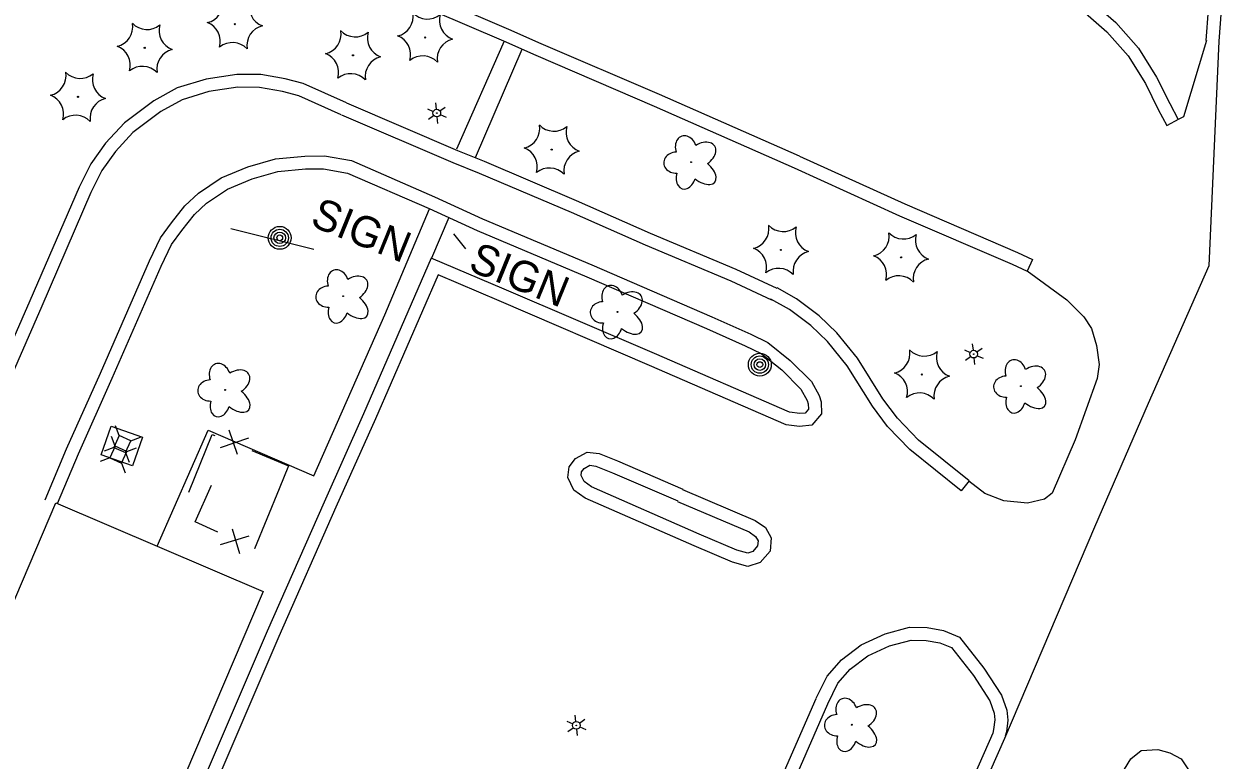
# Model space of a CAD drawing. Extents: x 588843 to 2552415, y 180129 to 269402.
# Drawn here: x 594716.2 to 594948.6, y 185430.3 to 185573.3 of the extents above; entities that cross this region are included whole.
import ezdxf

# ---------------------------------------------------------------- set-up
doc = ezdxf.new("R2010")
doc.units = 0
for name, color, linetype in [('E_AREA', 7, 'Continuous'), ('E_BLD', 7, 'Continuous'), ('E_DWY', 7, 'Continuous'), ('E_FEN_P', 7, 'Continuous'), ('E_LAND_Vegetation', 7, 'Continuous'), ('E_LTG', 7, 'Continuous'), ('E_MISCPROP', 7, 'Continuous'), ('E_PATH_Sidewalk', 7, 'Continuous'), ('E_RDWY', 7, 'Continuous'), ('E_RDWY_C_and_G', 7, 'Continuous'), ('E_SGN', 7, 'Continuous'), ('E_SGN_Text', 7, 'Continuous'), ('E_UTL_AG_Bold', 7, 'Continuous')]:
    doc.layers.add(name, color=color, linetype=linetype)

# ---------------------------------------------------------------- blocks, each defined once
blk = doc.blocks.new('LPOL_5')
at = {"layer": 'E_LTG'}
for p, q in [((-13.1, 0), (-4.9, 0)), ((-2.5, 4.3), (-6.6, 11.4)), ((2.5, 4.3), (6.6, 11.4)), ((4.9, 0), (13.1, 0)), ((-6.6, -11.4), (-2.5, -4.3)), ((6.6, -11.4), (2.5, -4.3))]:
    blk.add_line(p, q, dxfattribs=at)
for radius in [4.92, 4.92, 4.92, 0.41]:
    blk.add_circle((0, 0), radius, dxfattribs=at)
blk = doc.blocks.new('POLE_4')
at = {"layer": 'E_MISCPROP'}
for radius in [14.6, 11, 7.32, 3.66]:
    blk.add_circle((0, 0), radius, dxfattribs=at)
blk = doc.blocks.new('PED_4')
at = {"layer": 'E_UTL_AG_Bold'}
for p, q in [((-8.2, 8.2), (-17.5, 17.5)), ((8.2, 8.2), (17.5, 17.5)), ((-8.2, -8.2), (-17.5, -17.5)), ((8.2, -8.2), (17.5, -17.5))]:
    blk.add_line(p, q, dxfattribs=at)
blk.add_lwpolyline([(-8.2, -8.2), (8.2, -8.2), (8.2, 8.2), (-8.2, 8.2)], close=True, dxfattribs=at)
blk = doc.blocks.new('CTRE_5')
at = {"layer": 'E_LAND_Vegetation'}
blk.add_circle((0, 0), 0.733, dxfattribs=at)
for centre, start, end in [((-39.3, 29.4), 280.2067, 5.9716), ((5.9, 49), 220.2113, 305.9762), ((45.4, 19.3), 160.2113, 245.9762), ((-45.4, -19.3), 340.2113, 65.9762), ((39.5, -29.6), 100.2511, 185.9272), ((-5.9, -49), 40.2113, 125.9762)]:
    blk.add_arc(centre, 25.8, start, end, dxfattribs=at)
blk = doc.blocks.new('DTRE_5')
at = {"layer": 'E_LAND_Vegetation'}
blk.add_circle((-0.6, 0), 0.601, dxfattribs=at)
for centre, major_axis, ratio in [((-6.1, 17.5), (4.5, -16.3), 0.782863), ((13.3, 9), (-17.3, -9.6), 0.691916), ((-19.3, 0.5), (16.2, -0.4), 0.832022), ((-8.2, -17.2), (5.9, 15.9), 0.716896), ((11.6, -12.2), (-16.4, 15), 0.560249)]:
    blk.add_ellipse(centre, major_axis=major_axis, ratio=ratio, start_param=1.570796, end_param=4.712389, dxfattribs=at)
blk = doc.blocks.new('SIGN_4')
at = {"layer": 'E_SGN'}
blk.add_text('SIGN', height=39.37, dxfattribs=at).set_placement((-56.1, -19.7))

msp = doc.modelspace()

# ---------------------------------------------------------------- linework, layer by layer
at = {"layer": 'E_AREA'}
msp.add_lwpolyline([(594737.24, 185487.43), (594731.14, 185489.57), (594733.1, 185495.14), (594739.2, 185492.99)], close=True, dxfattribs=at)
at = {"layer": 'E_BLD'}
msp.add_lwpolyline([(594720.92, 185371.72), (594679.49, 185389.41), (594702.02, 185442.16), (594705.46, 185440.69), (594722.35, 185480.22), (594762.62, 185463.02), (594741.76, 185414.17), (594739.47, 185415.15)], close=True, dxfattribs=at)
at = {"layer": 'E_DWY'}
for points in [[(594758.54, 185613.9), (594761.35, 185607.26), (594764.85, 185600.52), (594769.06, 185594.5), (594773.4, 185589.27), (594777.78, 185585.25), (594780.27, 185583.21), (594782.7, 185581.69), (594788.84, 185578.81), (594809.25, 185570), (594815.51, 185567.18), (594838.49, 185557.33), (594865.68, 185545.35)], [(594760.84, 185614.87), (594763.61, 185608.32), (594766.99, 185601.82), (594771.05, 185596.02), (594775.22, 185590.99), (594779.42, 185587.14), (594781.73, 185585.24), (594783.9, 185583.89), (594789.86, 185581.09), (594810.26, 185572.28), (594816.52, 185569.47), (594839.49, 185559.62), (594866.69, 185547.64)], [(594912.45, 185584.55), (594919.68, 185580.38), (594923.81, 185577.29), (594928.16, 185573.54), (594932.56, 185568.56), (594936.07, 185562.94), (594938.61, 185557.8), (594940.24, 185554.73)], [(594911.2, 185582.39), (594918.3, 185578.29), (594922.25, 185575.34), (594926.4, 185571.75), (594930.55, 185567.06), (594933.88, 185561.73), (594936.38, 185556.66), (594938.03, 185553.56), (594940.41, 185554.81)], [(594945.73, 185570.08), (594941.28, 185555.23), (594940.24, 185554.73)], [(594778.76, 185557.92), (594770.35, 185561.7), (594766.89, 185562.59), (594762.12, 185563.46), (594757.51, 185563.47), (594751.53, 185562.57), (594745.92, 185560.87), (594741.39, 185558.35), (594735.65, 185554.07), (594732, 185550.1), (594729.15, 185546.1), (594726.85, 185541.54)], [(594777.73, 185555.64), (594769.52, 185559.34), (594766.35, 185560.15), (594761.89, 185560.96), (594757.69, 185560.97), (594752.08, 185560.13), (594746.9, 185558.55), (594742.75, 185556.25), (594737.33, 185552.21), (594733.95, 185548.52), (594731.3, 185544.8), (594729.08, 185540.41)], [(594778.76, 185557.92), (594800.36, 185548.68), (594805.5, 185546.59), (594823.4, 185539.01)], [(594777.78, 185555.62), (594799.4, 185546.37), (594804.54, 185544.28), (594822.42, 185536.71)], [(594720.26, 185480.85), (594724.42, 185490.74), (594731, 185505.46), (594740.51, 185527.25), (594742.66, 185531.73), (594744.83, 185534.66), (594747.39, 185537.93), (594750.05, 185540.39), (594754.47, 185543.36), (594759.61, 185545.53), (594764.99, 185547.07), (594770.69, 185547.61), (594774.52, 185547.64), (594779.72, 185546.72), (594795.86, 185539.7), (594805.16, 185535.4), (594826.41, 185526.46)], [(594866.72, 185547.62), (594887.16, 185538.3), (594909.04, 185528.86), (594911.97, 185527.51), (594910.92, 185525.24)], [(594722.65, 185480.09), (594726.72, 185489.74), (594733.28, 185504.45), (594742.78, 185526.21), (594744.81, 185530.44), (594746.82, 185533.14), (594749.24, 185536.24), (594751.61, 185538.43), (594755.66, 185541.16), (594760.44, 185543.17), (594765.45, 185544.6), (594770.82, 185545.11), (594774.31, 185545.14), (594778.99, 185544.31), (594794.83, 185537.42), (594804.15, 185533.12), (594825.44, 185524.16)], [(594865.68, 185545.35), (594886.15, 185536.01), (594908.02, 185526.58), (594910.92, 185525.24)], [(594726.85, 185541.54), (594717.32, 185519.48), (594703.73, 185488.45), (594689.69, 185456.24), (594675.43, 185423.6), (594663.05, 185395.04)], [(594729.14, 185540.55), (594719.61, 185518.48), (594706.02, 185487.45), (594691.98, 185455.24), (594677.73, 185422.6), (594665.34, 185394.04)], [(594823.4, 185539.01), (594837.76, 185532.65), (594854.38, 185525.64), (594862.33, 185521.93)], [(594822.39, 185536.73), (594836.76, 185530.36), (594853.37, 185523.35), (594861.27, 185519.66)], [(594838.58, 185509.24), (594809.4, 185521.78), (594795.25, 185527.78), (594782.09, 185497.55), (594774.42, 185480.39), (594763.35, 185455.3), (594745.71, 185414.07), (594738.5, 185397.81)], [(594826.43, 185526.45), (594849.69, 185516.41), (594857.27, 185513.01), (594860.61, 185511.38), (594864.93, 185507.93), (594869.03, 185503.85), (594870.53, 185501.13), (594870.94, 185499.87), (594870.97, 185497.54), (594869.1, 185495.31), (594866.74, 185495.06), (594864.13, 185495.41), (594837.58, 185506.94)], [(594910.96, 185525.33), (594918.66, 185519.66), (594921.95, 185516.41), (594923.39, 185514.09), (594924.36, 185510.81), (594924.91, 185507.14), (594924.54, 185504.43), (594920.23, 185492.52), (594915.76, 185482.16), (594914.31, 185480.97), (594910.99, 185480.21), (594906.39, 185480.63), (594902.69, 185482.09), (594899.6, 185484.44)], [(594837.59, 185506.94), (594808.42, 185519.48), (594796.55, 185524.51), (594784.38, 185496.54), (594776.7, 185479.38), (594765.64, 185454.31), (594748, 185413.07), (594740.78, 185396.79)], [(594825.44, 185524.16), (594848.68, 185514.13), (594856.21, 185510.74), (594859.27, 185509.25), (594863.27, 185506.06), (594867.01, 185502.33), (594868.23, 185500.14), (594868.44, 185499.46), (594868.46, 185498.43), (594867.83, 185497.69), (594866.78, 185497.58), (594864.81, 185497.84), (594838.58, 185509.24)], [(594899.67, 185484.51), (594889.85, 185492.44), (594885.74, 185496.69), (594882.93, 185500.46), (594878.01, 185508.32), (594874, 185513.26), (594870.55, 185516.6), (594866.17, 185519.9), (594862.38, 185522.01)], [(594899.67, 185484.51), (594898.1, 185482.57), (594888.16, 185490.59), (594883.84, 185495.07), (594880.87, 185499.05), (594875.98, 185506.87), (594872.15, 185511.57), (594868.93, 185514.7), (594864.81, 185517.8), (594861.16, 185519.83)], [(594846.28, 185471.89), (594825.12, 185481.16), (594822.94, 185482.71), (594821.75, 185485.15), (594822.04, 185487.23), (594823.24, 185488.85), (594825.51, 185490.11), (594827.84, 185489.85), (594831.39, 185488.38), (594844.08, 185482.9)], [(594847.28, 185474.18), (594826.36, 185483.35), (594824.91, 185484.38), (594824.33, 185485.57), (594824.42, 185486.25), (594824.93, 185486.93), (594826.02, 185487.54), (594827.21, 185487.4), (594830.41, 185486.08), (594843.09, 185480.61)], [(594844.04, 185482.81), (594858.13, 185476.8), (594860.11, 185475.45), (594861.24, 185473.42), (594861.03, 185470.85), (594859.11, 185468.63), (594856.71, 185467.86), (594853.75, 185468.71), (594846.3, 185471.88)], [(594843.06, 185480.51), (594856.93, 185474.6), (594858.21, 185473.72), (594858.68, 185472.87), (594858.6, 185471.87), (594857.68, 185470.8), (594856.67, 185470.47), (594854.59, 185471.07), (594847.28, 185474.18)], [(594869.99, 185442.33), (594872.07, 185446.59), (594874.85, 185449.76), (594878.72, 185452.7), (594883.34, 185454.83), (594888.1, 185456.07), (594891.54, 185456.03), (594894.69, 185455.48), (594897.79, 185454.18), (594902.53, 185448.15), (594905.95, 185442.88), (594906.99, 185439.95), (594907.16, 185438.04), (594906.89, 185435.8), (594906.68, 185434.91)], [(594872.24, 185441.23), (594874.17, 185445.19), (594876.56, 185447.92), (594880.02, 185450.55), (594884.18, 185452.46), (594888.41, 185453.56), (594891.31, 185453.54), (594893.99, 185453.07), (594896.23, 185452.13), (594900.49, 185446.69), (594903.69, 185441.76), (594904.53, 185439.42), (594904.65, 185438.08), (594904.42, 185436.24), (594904.24, 185435.49)], [(594816.81, 185321.07), (594831.96, 185355.77), (594842.97, 185380.92), (594858.86, 185416.81), (594869.94, 185442.23)], [(594819.1, 185320.07), (594834.25, 185354.77), (594845.26, 185379.92), (594861.15, 185415.81), (594872.24, 185441.23)]]:
    msp.add_lwpolyline(points, dxfattribs=at)
at = {"layer": 'E_FEN_P'}
for p, q in [((594755.94, 185494.44), (594757.58, 185489.73)), ((594754.31, 185490.98), (594759.82, 185492.85)), ((594759.85, 185473.75), (594754.28, 185472.09)), ((594758.09, 185470.36), (594756.63, 185475.13))]:
    msp.add_line(p, q, dxfattribs=at)
for points in [[(594748.18, 185482.35), (594752.71, 185493.54), (594753.19, 185493.35)], [(594760.4, 185490.39), (594767.55, 185487.45), (594765.7, 185482.97)], [(594753.79, 185474.57), (594749.39, 185476.58), (594752.54, 185483.66)], [(594765.7, 185482.97), (594760.89, 185471.34), (594760.89, 185471.34)]]:
    msp.add_lwpolyline(points, dxfattribs=at)
at = {"layer": 'E_PATH_Sidewalk'}
for points in [[(594809.41, 185569.93), (594800.13, 185548.96)], [(594803.81, 185547.36), (594812.89, 185568.36)], [(594742.02, 185471.82), (594751.93, 185494.36), (594772.46, 185485.47), (594786.23, 185516.75), (594794.9, 185537.39)], [(594798.66, 185535.65), (594795.3, 185527.76)]]:
    msp.add_lwpolyline(points, dxfattribs=at)
at = {"layer": 'E_RDWY'}
msp.add_lwpolyline([(594948.12, 185569.9), (594946.18, 185526.28), (594934.43, 185499.53), (594923.97, 185475.5), (594906.53, 185434.47)], dxfattribs=at)
at = {"layer": 'E_RDWY_C_and_G'}
for points in [[(594851.8, 185656.97), (594906.12, 185633.39), (594920.36, 185626.41), (594925.74, 185623.08), (594931.64, 185618.51), (594935.43, 185614.39), (594939.75, 185608.96), (594943.24, 185602.68), (594946.27, 185595.71), (594947.83, 185589.65), (594948.54, 185583.3), (594948.57, 185575.95), (594948.12, 185569.9)], [(594850.8, 185654.68), (594905.07, 185631.12), (594919.15, 185624.22), (594924.31, 185621.02), (594929.94, 185616.66), (594933.53, 185612.77), (594937.66, 185607.57), (594940.99, 185601.57), (594943.9, 185594.89), (594945.36, 185589.2), (594946.04, 185583.15), (594946.07, 185576.04), (594945.63, 185570.09)], [(594904.24, 185435.49), (594891.87, 185407.49), (594874.27, 185367.23), (594853.99, 185320.39), (594840.51, 185289.73), (594830.09, 185266.92), (594827.25, 185262.22), (594822.86, 185257.29), (594816.33, 185251.7)], [(594906.53, 185434.47), (594894.16, 185406.48), (594876.57, 185366.23), (594856.28, 185319.39), (594842.8, 185288.71), (594832.3, 185265.75), (594829.27, 185260.73), (594824.61, 185255.5), (594817.95, 185249.8)], [(594918.1, 185383.98), (594929.04, 185425.84), (594929.81, 185428.53), (594931.07, 185430.55), (594933.06, 185432.16), (594936.27, 185432.36), (594938.64, 185431.68), (594940.81, 185430.53), (594942.28, 185428.37), (594937.51, 185409.99), (594933.11, 185392.23)]]:
    msp.add_lwpolyline(points, dxfattribs=at)
at = {"layer": 'E_SGN'}
for p, q in [((594756.31, 185533.51), (594772.47, 185529.5)), ((594799.54, 185532.5), (594801.88, 185529.58))]:
    msp.add_line(p, q, dxfattribs=at)

# ---------------------------------------------------------------- block references
at = {"layer": 'E_LAND_Vegetation', "xscale": 0.15240030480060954, "yscale": 0.15240030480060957, "rotation": 3.4338469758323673}
for name, p in [('CTRE_5', (594757.1, 185573.24)), ('CTRE_5', (594794.04, 185570.65)), ('CTRE_5', (594739.6, 185568.62)), ('CTRE_5', (594780.04, 185567.19)), ('CTRE_5', (594726.64, 185559.12)), ('CTRE_5', (594818.62, 185548.87)), ('DTRE_5', (594845.78, 185546.43)), ('CTRE_5', (594863.12, 185529.38)), ('CTRE_5', (594886.45, 185527.93)), ('DTRE_5', (594778.22, 185520.4)), ('DTRE_5', (594831.51, 185517.34)), ('CTRE_5', (594890.49, 185505.17)), ('DTRE_5', (594909.81, 185502.92)), ('DTRE_5', (594755.3, 185502.18)), ('DTRE_5', (594876.96, 185437.16))]:
    msp.add_blockref(name, p, dxfattribs=at)
at = {"layer": 'E_LTG', "xscale": 0.1524003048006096, "yscale": 0.1524003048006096, "rotation": -23.954644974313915}
for p in [(594796.31, 185555.96), (594900.56, 185509.14), (594823.4, 185437.02)]:
    msp.add_blockref('LPOL_5', p, dxfattribs=at)
at = {"layer": 'E_MISCPROP', "xscale": 0.1524003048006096, "yscale": 0.1524003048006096, "rotation": -23.954644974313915}
for p in [(594765.82, 185531.72), (594859.02, 185507.1)]:
    msp.add_blockref('POLE_4', p, dxfattribs=at)
at = {"layer": 'E_SGN_Text', "xscale": 0.1524003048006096, "yscale": 0.15240030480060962, "rotation": -22.11088937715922}
for p in [(594780.55, 185533.74), (594811.24, 185525.06)]:
    msp.add_blockref('SIGN_4', p, dxfattribs=at)
at = {"layer": 'E_UTL_AG_Bold', "xscale": 0.15240030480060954, "yscale": 0.15240030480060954, "rotation": -24.15481473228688}
for p in [(594735.25, 185491.66), (594734.48, 185489.6)]:
    msp.add_blockref('PED_4', p, dxfattribs=at)

doc.saveas('drawing.dxf')
